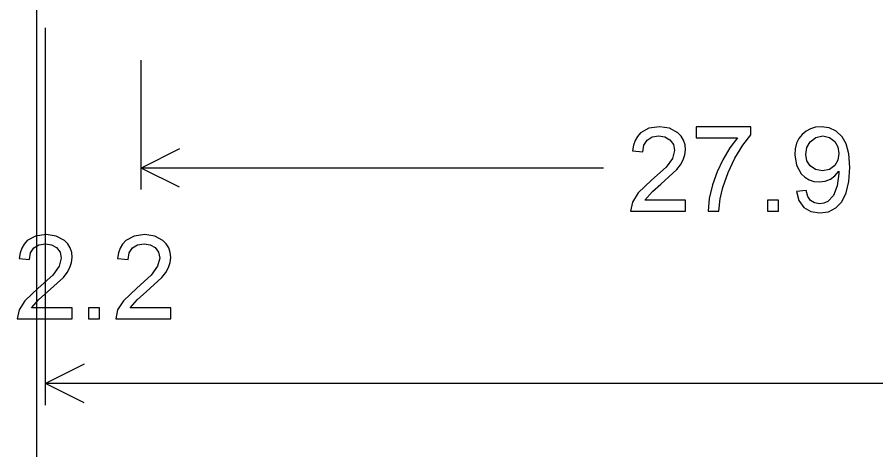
# Model space of a CAD drawing. Extents: x 1001568 to 1002149, y 1840825 to 1841423.
# Drawn here: x 1001918.575 to 1001921.897, y 1841000.421 to 1841002.094 of the extents above; entities that cross this region are included whole.
import ezdxf

# ---------------------------------------------------------------- set-up
doc = ezdxf.new("R2010")
doc.units = 0
doc.layers.add('R_No Plot', color=7, linetype='Continuous')
doc.layers.add('SIGNS', color=7, linetype='Continuous')

msp = doc.modelspace()

# ---------------------------------------------------------------- linework, layer by layer
at = {"layer": 'R_No Plot'}
msp.add_line((1001918.6501, 1841010.6666), (1001918.6501, 1840948.1274), dxfattribs=at)
at = {"layer": 'SIGNS'}
for p, q in [((1001918.6847, 1841000.5941), (1001918.6847, 1841002.0524)), ((1001918.6847, 1841001.4274), (1001918.6847, 1841001.9274)), ((1001919.0547, 1841001.4274), (1001919.0547, 1841001.9274)), ((1001919.2037, 1841001.5853), (1001919.0547, 1841001.5108)), ((1001920.8435, 1841001.5108), (1001919.0547, 1841001.5108)), ((1001919.2037, 1841001.4362), (1001919.0547, 1841001.5108)), ((1001918.8337, 1841000.752), (1001918.6847, 1841000.6774)), ((1001922.8553, 1841000.6774), (1001918.6847, 1841000.6774)), ((1001918.8337, 1841000.6029), (1001918.6847, 1841000.6774))]:
    msp.add_line(p, q, dxfattribs=at)
for points in [[(1001921.1608, 1841001.3866), (1001921.0038, 1841001.3866), (1001921.0325, 1841001.4197), (1001921.066, 1841001.4482), (1001921.1267, 1841001.5046), (1001921.1416, 1841001.5237), (1001921.1523, 1841001.543), (1001921.1586, 1841001.5622), (1001921.1608, 1841001.5815), (1001921.159, 1841001.6011), (1001921.1533, 1841001.6186), (1001921.1439, 1841001.634), (1001921.1309, 1841001.6474), (1001921.0992, 1841001.6646), (1001921.0603, 1841001.6703), (1001921.0191, 1841001.6643), (1001920.9871, 1841001.6465), (1001920.9748, 1841001.6332), (1001920.9655, 1841001.6175), (1001920.9591, 1841001.5989), (1001920.9556, 1841001.5778), (1001920.9958, 1841001.5737), (1001921.0001, 1841001.5989), (1001921.0126, 1841001.6184), (1001921.0322, 1841001.6308), (1001921.0582, 1841001.6349), (1001921.0814, 1841001.6309), (1001921.1005, 1841001.6197), (1001921.1138, 1841001.6016), (1001921.1183, 1841001.579), (1001921.11, 1841001.548), (1001921.0854, 1841001.5137), (1001921.0298, 1841001.4632), (1001920.9783, 1841001.4145), (1001920.9552, 1841001.3785), (1001920.9481, 1841001.3441), (1001921.1608, 1841001.3441)], [(1001921.2023, 1841001.6278), (1001921.3625, 1841001.6278), (1001921.3327, 1841001.5891), (1001921.3047, 1841001.5422), (1001921.283, 1841001.4959), (1001921.2657, 1841001.446), (1001921.2528, 1841001.3925), (1001921.248, 1841001.3441), (1001921.2894, 1841001.3441), (1001921.2948, 1841001.3914), (1001921.3048, 1841001.435), (1001921.3254, 1841001.494), (1001921.3521, 1841001.5494), (1001921.383, 1841001.5995), (1001921.4142, 1841001.6387), (1001921.4142, 1841001.6703), (1001921.2023, 1841001.6703)], [(1001921.4777, 1841001.3441), (1001921.5203, 1841001.3441), (1001921.5203, 1841001.3866), (1001921.4777, 1841001.3866)], [(1001918.7878, 1841000.97), (1001918.6308, 1841000.97), (1001918.6595, 1841001.003), (1001918.693, 1841001.0316), (1001918.7537, 1841001.0879), (1001918.7686, 1841001.107), (1001918.7793, 1841001.1263), (1001918.7856, 1841001.1455), (1001918.7878, 1841001.1648), (1001918.786, 1841001.1844), (1001918.7803, 1841001.2019), (1001918.7709, 1841001.2173), (1001918.7579, 1841001.2307), (1001918.7262, 1841001.2479), (1001918.6873, 1841001.2537), (1001918.6461, 1841001.2477), (1001918.6141, 1841001.2299), (1001918.6018, 1841001.2165), (1001918.5925, 1841001.2008), (1001918.5861, 1841001.1822), (1001918.5826, 1841001.1611), (1001918.6228, 1841001.157), (1001918.6271, 1841001.1822), (1001918.6396, 1841001.2017), (1001918.6592, 1841001.2141), (1001918.6852, 1841001.2182), (1001918.7084, 1841001.2142), (1001918.7275, 1841001.203), (1001918.7408, 1841001.185), (1001918.7453, 1841001.1623), (1001918.737, 1841001.1313), (1001918.7124, 1841001.0971), (1001918.6568, 1841001.0465), (1001918.6053, 1841000.9978), (1001918.5822, 1841000.9618), (1001918.5751, 1841000.9274), (1001918.7878, 1841000.9274)], [(1001919.169, 1841000.97), (1001919.012, 1841000.97), (1001919.0407, 1841001.003), (1001919.0742, 1841001.0316), (1001919.1349, 1841001.0879), (1001919.1497, 1841001.107), (1001919.1605, 1841001.1263), (1001919.1668, 1841001.1455), (1001919.169, 1841001.1648), (1001919.1672, 1841001.1844), (1001919.1615, 1841001.2019), (1001919.1521, 1841001.2173), (1001919.1391, 1841001.2307), (1001919.1074, 1841001.2479), (1001919.0685, 1841001.2537), (1001919.0273, 1841001.2477), (1001918.9953, 1841001.2299), (1001918.983, 1841001.2165), (1001918.9737, 1841001.2008), (1001918.9672, 1841001.1822), (1001918.9638, 1841001.1611), (1001919.004, 1841001.157), (1001919.0083, 1841001.1822), (1001919.0208, 1841001.2017), (1001919.0404, 1841001.2141), (1001919.0664, 1841001.2182), (1001919.0896, 1841001.2142), (1001919.1086, 1841001.203), (1001919.1219, 1841001.185), (1001919.1265, 1841001.1623), (1001919.1182, 1841001.1313), (1001919.0936, 1841001.0971), (1001919.038, 1841001.0465), (1001918.9865, 1841000.9978), (1001918.9634, 1841000.9618), (1001918.9563, 1841000.9274), (1001919.169, 1841000.9274)], [(1001918.8505, 1841000.9274), (1001918.8931, 1841000.9274), (1001918.8931, 1841000.97), (1001918.8505, 1841000.97)]]:
    msp.add_lwpolyline(points, close=True, dxfattribs=at)
for points in [[(1001921.5896, 1841001.4197), (1001921.5994, 1841001.3846), (1001921.6184, 1841001.3586), (1001921.6456, 1841001.3424), (1001921.6804, 1841001.337), (1001921.7138, 1841001.3418), (1001921.7426, 1841001.3564), (1001921.766, 1841001.3806), (1001921.7828, 1841001.4148), (1001921.7928, 1841001.4587), (1001921.7962, 1841001.5124), (1001921.7928, 1841001.5653), (1001921.7826, 1841001.6042), (1001921.7663, 1841001.6317), (1001921.7437, 1841001.6527), (1001921.7161, 1841001.666), (1001921.6852, 1841001.6703), (1001921.6641, 1841001.6683), (1001921.645, 1841001.6628), (1001921.6277, 1841001.6535), (1001921.6124, 1841001.6406), (1001921.5996, 1841001.6245), (1001921.5906, 1841001.6063), (1001921.5852, 1841001.5854), (1001921.5834, 1841001.5623), (1001921.5897, 1841001.522), (1001921.6084, 1841001.4888), (1001921.6226, 1841001.475), (1001921.6389, 1841001.4652), (1001921.6571, 1841001.4593), (1001921.6776, 1841001.4576), (1001921.7008, 1841001.4601), (1001921.7213, 1841001.4678), (1001921.7387, 1841001.4804), (1001921.7535, 1841001.4981), (1001921.7537, 1841001.4901), (1001921.7478, 1841001.4414), (1001921.7331, 1841001.4039), (1001921.711, 1841001.3809), (1001921.6962, 1841001.3745), (1001921.6796, 1841001.3725), (1001921.6597, 1841001.3758), (1001921.6444, 1841001.3853), (1001921.6335, 1841001.4012), (1001921.627, 1841001.4233), (1001921.5896, 1841001.4197)], [(1001921.7537, 1841001.5668), (1001921.7497, 1841001.5408), (1001921.7381, 1841001.52), (1001921.7176, 1841001.505), (1001921.6906, 1841001.5001), (1001921.6641, 1841001.5048), (1001921.6434, 1841001.5188), (1001921.6302, 1841001.5389), (1001921.626, 1841001.5637), (1001921.6303, 1841001.5901), (1001921.6432, 1841001.6125), (1001921.6646, 1841001.6293), (1001921.6917, 1841001.6349), (1001921.7178, 1841001.6293), (1001921.7381, 1841001.6135), (1001921.7497, 1841001.5922), (1001921.7537, 1841001.5668)]]:
    msp.add_lwpolyline(points, dxfattribs=at)

doc.saveas('drawing.dxf')
